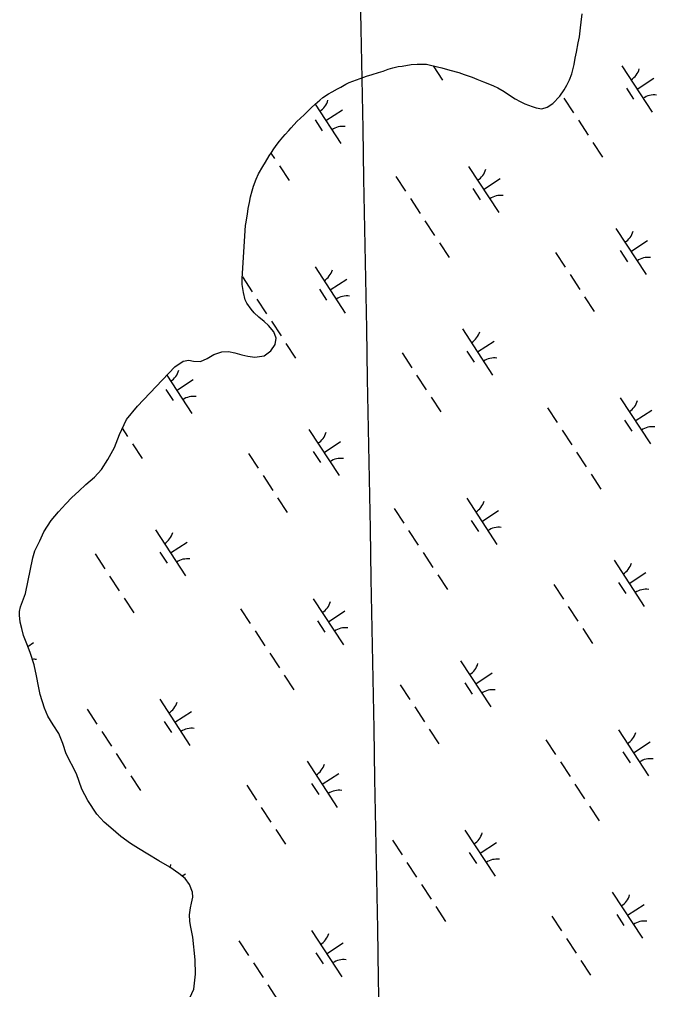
# Model space of a CAD drawing. Extents: x 3945642 to 3966284, y 206476 to 228921.
# Drawn here: x 3951263 to 3951841, y 220097 to 220977 of the extents above; entities that cross this region are included whole.
import ezdxf

# ---------------------------------------------------------------- set-up
doc = ezdxf.new("R2010")
doc.units = 0
doc.layers.add('V-GRID-MAJR', color=7, linetype='Continuous')
doc.layers.add('V-WETL-SWMP', color=7, linetype='Continuous')

msp = doc.modelspace()

# ---------------------------------------------------------------- linework, layer by layer
at = {"layer": 'V-GRID-MAJR'}
msp.add_spline([(3951631.4, 217770.01), (3951621.83, 218291.8), (3951515.4, 224098.86)], degree=3, dxfattribs=at)
at = {"layer": 'V-WETL-SWMP'}
for p, q in [((3951772.3, 220974.58), (3951773.19, 220981.87)), ((3951771.56, 220969.3), (3951772.3, 220974.58)), ((3951770.52, 220961.23), (3951771.56, 220969.3)), ((3951767.96, 220947.26), (3951769.47, 220955.64)), ((3951769.47, 220955.64), (3951770.52, 220961.23)), ((3951766.76, 220941.67), (3951767.96, 220947.26)), ((3951765.71, 220936.08), (3951766.76, 220941.67)), ((3951588.52, 220928.69), (3951592.7, 220929.95)), ((3951592.7, 220929.95), (3951597.34, 220931.68)), ((3951597.34, 220931.68), (3951601.37, 220933.1)), ((3951601.37, 220933.1), (3951606.32, 220934.22)), ((3951606.32, 220934.22), (3951609.89, 220934.55)), ((3951609.89, 220934.55), (3951617.94, 220935.99)), ((3951617.94, 220935.99), (3951623.52, 220936.33)), ((3951623.52, 220936.33), (3951631.89, 220936.23)), ((3951631.89, 220936.23), (3951636.86, 220935.17)), ((3951636.86, 220935.17), (3951645.87, 220932.9)), ((3951637.95, 220934.9), (3951646.49, 220921.87)), ((3951645.87, 220932.9), (3951653.01, 220930.93)), ((3951653.01, 220930.93), (3951661.24, 220928.8)), ((3951763.58, 220927.7), (3951765.71, 220936.08)), ((3951809.18, 220934.7), (3951836.58, 220892.87)), ((3951561.91, 220919.69), (3951568.56, 220922.21)), ((3951568.56, 220922.21), (3951571.96, 220923.47)), ((3951571.96, 220923.47), (3951577.69, 220925.37)), ((3951577.69, 220925.37), (3951582.64, 220926.95)), ((3951582.64, 220926.95), (3951588.52, 220928.69)), ((3951661.24, 220928.8), (3951666.06, 220927.12)), ((3951666.06, 220927.12), (3951673.21, 220924.69)), ((3951673.21, 220924.69), (3951677.71, 220922.7)), ((3951677.71, 220922.7), (3951683.77, 220920.25)), ((3951759.3, 220917.44), (3951761.6, 220922.26)), ((3951761.6, 220922.26), (3951763.58, 220927.7)), ((3951822.88, 220913.79), (3951837.94, 220923.65)), ((3951546.45, 220911.23), (3951551.24, 220913.89)), ((3951551.24, 220913.89), (3951554.18, 220915.62)), ((3951554.18, 220915.62), (3951558.97, 220918.12)), ((3951558.97, 220918.12), (3951561.91, 220919.69)), ((3951683.77, 220920.25), (3951687.5, 220918.88)), ((3951687.5, 220918.88), (3951692.79, 220916.74)), ((3951692.79, 220916.74), (3951696.52, 220914.74)), ((3951696.52, 220914.74), (3951702.43, 220911.52)), ((3951702.43, 220911.52), (3951708.04, 220907.52)), ((3951752.69, 220907.32), (3951756.69, 220912.93)), ((3951756.69, 220912.93), (3951759.3, 220917.44)), ((3951813.14, 220914.58), (3951819.72, 220904.54)), ((3951531.01, 220899.97), (3951535.18, 220903.72)), ((3951535.18, 220903.72), (3951538.11, 220906.22)), ((3951538.11, 220906.22), (3951543.05, 220909.5)), ((3951543.05, 220909.5), (3951546.45, 220911.23)), ((3951708.04, 220907.52), (3951712.4, 220904.76)), ((3951712.4, 220904.76), (3951716.75, 220902.46)), ((3951746.38, 220900.77), (3951752.69, 220907.32)), ((3951756.54, 220905.5), (3951765.31, 220892.12)), ((3951523.3, 220892.49), (3951527.31, 220896.7)), ((3951527.31, 220896.7), (3951531.01, 220899.97)), ((3951530.99, 220899.95), (3951554.37, 220864.26)), ((3951540.67, 220885.18), (3951555.73, 220895.04)), ((3951716.75, 220902.46), (3951721.1, 220900.47)), ((3951721.1, 220900.47), (3951727.63, 220898.03)), ((3951727.63, 220898.03), (3951731.51, 220896.81)), ((3951731.51, 220896.81), (3951736.64, 220895.91)), ((3951736.64, 220895.91), (3951741.28, 220897.33)), ((3951741.28, 220897.33), (3951746.38, 220900.77)), ((3951514.51, 220884.22), (3951517.75, 220887.49)), ((3951517.75, 220887.49), (3951520.99, 220890.46)), ((3951520.99, 220890.46), (3951523.3, 220892.49)), ((3951530.93, 220885.97), (3951537.5, 220875.93)), ((3951769.69, 220885.42), (3951778.46, 220872.04)), ((3951503.88, 220872.53), (3951507.27, 220876.27)), ((3951507.27, 220876.27), (3951509.27, 220878.6)), ((3951509.27, 220878.6), (3951514.51, 220884.22)), ((3951498.65, 220866.45), (3951501.73, 220870.03)), ((3951501.73, 220870.03), (3951503.88, 220872.53)), ((3951491.42, 220856.33), (3951493.57, 220859.44)), ((3951493.57, 220859.44), (3951496.49, 220863.64)), ((3951496.49, 220863.64), (3951498.65, 220866.45)), ((3951782.84, 220865.35), (3951791.61, 220851.96)), ((3951486.04, 220847.46), (3951489.27, 220853.21)), ((3951489.27, 220853.21), (3951491.42, 220856.33)), ((3951490.98, 220855.7), (3951494.2, 220850.79)), ((3951479.75, 220836.88), (3951483.59, 220843.41)), ((3951483.59, 220843.41), (3951486.04, 220847.46)), ((3951498.58, 220844.1), (3951507.35, 220830.72)), ((3951670.04, 220843.55), (3951697.44, 220801.72)), ((3951477.61, 220832.06), (3951479.75, 220836.88)), ((3951604.25, 220834.42), (3951613.02, 220821.04)), ((3951683.74, 220822.64), (3951698.8, 220832.5)), ((3951473.79, 220821.49), (3951475.01, 220825.68)), ((3951475.01, 220825.68), (3951477.61, 220832.06)), ((3951471.53, 220810.93), (3951472.43, 220815.9)), ((3951472.43, 220815.9), (3951473.79, 220821.49)), ((3951674, 220823.43), (3951680.58, 220813.39)), ((3951470.32, 220805.5), (3951471.53, 220810.93)), ((3951617.4, 220814.35), (3951626.17, 220800.96)), ((3951469.13, 220796.81), (3951469.58, 220800.22)), ((3951469.58, 220800.22), (3951470.32, 220805.5)), ((3951464.77, 220741.93), (3951467.78, 220789.98)), ((3951467.78, 220789.98), (3951468.38, 220792.93)), ((3951468.38, 220792.93), (3951469.13, 220796.81)), ((3951630.55, 220794.27), (3951639.32, 220780.89)), ((3951803.63, 220787.32), (3951831.03, 220745.5)), ((3951643.71, 220774.2), (3951652.47, 220760.81)), ((3951817.33, 220766.41), (3951832.39, 220776.27)), ((3951748.94, 220765.48), (3951757.71, 220752.1)), ((3951807.59, 220767.2), (3951814.16, 220757.16)), ((3951530.91, 220752.4), (3951558.31, 220710.57)), ((3951762.09, 220745.41), (3951770.86, 220732.02)), ((3951464.86, 220736.47), (3951464.77, 220741.93)), ((3951466.08, 220729.23), (3951464.86, 220736.47)), ((3951465.11, 220743.27), (3951473.88, 220729.89)), ((3951544.61, 220731.48), (3951559.66, 220741.35)), ((3951467.68, 220722.62), (3951466.08, 220729.23)), ((3951534.86, 220732.27), (3951541.44, 220722.24)), ((3951469.05, 220719.44), (3951467.68, 220722.62)), ((3951472.94, 220713.96), (3951469.05, 220719.44)), ((3951478.26, 220723.2), (3951487.03, 220709.81)), ((3951775.24, 220725.33), (3951784.01, 220711.95)), ((3951475.84, 220710.77), (3951472.94, 220713.96)), ((3951480, 220706.93), (3951475.84, 220710.77)), ((3951484.79, 220702.84), (3951480, 220706.93)), ((3951488.82, 220699.26), (3951484.79, 220702.84)), ((3951491.42, 220703.12), (3951500.18, 220689.74)), ((3951493.47, 220693.39), (3951488.82, 220699.26)), ((3951495.72, 220687.67), (3951493.47, 220693.39)), ((3951664.49, 220696.17), (3951691.89, 220654.35)), ((3951494.91, 220681.97), (3951495.72, 220687.67)), ((3951504.57, 220683.04), (3951513.33, 220669.66)), ((3951678.19, 220675.26), (3951693.25, 220685.12)), ((3951439.04, 220673.1), (3951446.28, 220675.33)), ((3951446.28, 220675.33), (3951452.5, 220675.67)), ((3951452.5, 220675.67), (3951458.33, 220674.61)), ((3951458.33, 220674.61), (3951464.66, 220672.79)), ((3951484.82, 220671.89), (3951490.82, 220676.41)), ((3951490.82, 220676.41), (3951494.91, 220681.97)), ((3951609.8, 220674.33), (3951618.57, 220660.95)), ((3951668.45, 220676.05), (3951675.03, 220666.01)), ((3951403.69, 220661.69), (3951411.47, 220666.96)), ((3951411.47, 220666.96), (3951416.55, 220667.81)), ((3951416.55, 220667.81), (3951420.85, 220666.89)), ((3951420.85, 220666.89), (3951427.19, 220666.46)), ((3951427.19, 220666.46), (3951433.05, 220669.21)), ((3951433.05, 220669.21), (3951439.04, 220673.1)), ((3951464.66, 220672.79), (3951469.98, 220671.36)), ((3951469.98, 220671.36), (3951476.44, 220670.43)), ((3951476.44, 220670.43), (3951484.82, 220671.89)), ((3951369.83, 220626.16), (3951403.69, 220661.69)), ((3951396.45, 220654.09), (3951419.17, 220619.42)), ((3951405.47, 220640.33), (3951420.52, 220650.2)), ((3951622.95, 220654.26), (3951631.72, 220640.87)), ((3951395.72, 220641.12), (3951402.3, 220631.09)), ((3951636.1, 220634.18), (3951644.87, 220620.8)), ((3951807.56, 220633.63), (3951834.96, 220591.8)), ((3951359.97, 220614.05), (3951369.83, 220626.16)), ((3951741.77, 220624.5), (3951750.54, 220611.12)), ((3951821.26, 220612.72), (3951836.32, 220622.58)), ((3951353.53, 220600.52), (3951359.97, 220614.05)), ((3951811.52, 220613.51), (3951818.1, 220603.47)), ((3951356.16, 220606.04), (3951361.04, 220598.59)), ((3951525.35, 220605.02), (3951552.75, 220563.19)), ((3951754.92, 220604.43), (3951763.69, 220591.04)), ((3951349.01, 220588.5), (3951353.53, 220600.52)), ((3951343.22, 220577.63), (3951349.01, 220588.5)), ((3951365.43, 220591.89), (3951374.2, 220578.51)), ((3951539.05, 220584.11), (3951554.11, 220593.97)), ((3951337.45, 220568.67), (3951343.22, 220577.63)), ((3951470.66, 220583.18), (3951479.43, 220569.8)), ((3951529.31, 220584.9), (3951535.89, 220574.86)), ((3951768.07, 220584.35), (3951776.84, 220570.97)), ((3951331.06, 220561.61), (3951337.45, 220568.67)), ((3951323.27, 220555.07), (3951331.06, 220561.61)), ((3951483.81, 220563.11), (3951492.58, 220549.72)), ((3951781.23, 220564.28), (3951789.99, 220550.89)), ((3951316.89, 220548.9), (3951323.27, 220555.07)), ((3951305.01, 220537.57), (3951310.5, 220543.11)), ((3951310.5, 220543.11), (3951316.89, 220548.9)), ((3951496.96, 220543.03), (3951505.73, 220529.65)), ((3951668.43, 220542.48), (3951695.83, 220500.65)), ((3951298.36, 220530.26), (3951305.01, 220537.57)), ((3951602.63, 220533.35), (3951611.4, 220519.97)), ((3951291.58, 220522.32), (3951298.36, 220530.26)), ((3951682.13, 220521.56), (3951697.18, 220531.43)), ((3951285.17, 220512.09), (3951291.58, 220522.32)), ((3951672.38, 220522.36), (3951678.96, 220512.32)), ((3951281.3, 220503.99), (3951285.17, 220512.09)), ((3951386.21, 220513.87), (3951413.61, 220472.04)), ((3951615.78, 220513.28), (3951624.55, 220499.89)), ((3951277.05, 220494.89), (3951281.3, 220503.99)), ((3951399.91, 220492.96), (3951414.97, 220502.82)), ((3951275.1, 220488.44), (3951277.05, 220494.89)), ((3951331.52, 220492.03), (3951340.29, 220478.65)), ((3951390.17, 220493.75), (3951396.75, 220483.71)), ((3951628.94, 220493.2), (3951637.7, 220479.82)), ((3951268.41, 220456.01), (3951275.1, 220488.44)), ((3951802.01, 220486.25), (3951829.41, 220444.43)), ((3951344.67, 220471.95), (3951353.44, 220458.57)), ((3951642.09, 220473.13), (3951650.86, 220459.74)), ((3951815.71, 220465.34), (3951830.77, 220475.2)), ((3951747.32, 220464.41), (3951756.09, 220451.03)), ((3951805.97, 220466.13), (3951812.55, 220456.09)), ((3951263.88, 220444.12), (3951268.41, 220456.01)), ((3951357.83, 220451.88), (3951366.59, 220438.49)), ((3951529.29, 220451.33), (3951556.69, 220409.5)), ((3951262.94, 220436.52), (3951262.96, 220439.81)), ((3951263.65, 220430.17), (3951262.94, 220436.52)), ((3951262.96, 220439.81), (3951263.88, 220444.12)), ((3951463.49, 220442.2), (3951472.26, 220428.82)), ((3951542.99, 220430.41), (3951558.04, 220440.28)), ((3951760.47, 220444.34), (3951769.24, 220430.95)), ((3951265.01, 220424.32), (3951263.65, 220430.17)), ((3951533.25, 220431.2), (3951539.82, 220421.17)), ((3951266.74, 220418.1), (3951265.01, 220424.32)), ((3951476.65, 220422.13), (3951485.41, 220408.74)), ((3951773.62, 220424.26), (3951782.39, 220410.88)), ((3951269.6, 220410.34), (3951266.74, 220418.1)), ((3951272.72, 220402.58), (3951269.6, 220410.34)), ((3951270.48, 220408.16), (3951275.83, 220411.67)), ((3951276.44, 220391.39), (3951272.72, 220402.58)), ((3951489.8, 220402.05), (3951498.56, 220388.67)), ((3951662.87, 220395.1), (3951690.27, 220353.28)), ((3951278.4, 220381.48), (3951276.44, 220391.39)), ((3951676.57, 220374.19), (3951691.63, 220384.05)), ((3951280.37, 220371.95), (3951278.4, 220381.48)), ((3951502.95, 220381.97), (3951511.72, 220368.59)), ((3951666.83, 220374.98), (3951673.41, 220364.94)), ((3951281.83, 220364.58), (3951280.37, 220371.95)), ((3951608.18, 220373.26), (3951616.95, 220359.88)), ((3951285.55, 220352.13), (3951281.83, 220364.58)), ((3951390.15, 220360.17), (3951417.55, 220318.35)), ((3951288.8, 220344.75), (3951285.55, 220352.13)), ((3951324.35, 220351.05), (3951333.12, 220337.67)), ((3951403.85, 220339.26), (3951418.9, 220349.13)), ((3951621.33, 220353.19), (3951630.1, 220339.8)), ((3951293.56, 220337.1), (3951288.8, 220344.75)), ((3951394.11, 220340.05), (3951400.68, 220330.02)), ((3951298.58, 220329.08), (3951293.56, 220337.1)), ((3951337.51, 220330.97), (3951346.27, 220317.59)), ((3951634.48, 220333.11), (3951643.25, 220319.73)), ((3951805.95, 220332.56), (3951833.35, 220290.73)), ((3951302.32, 220319.92), (3951298.58, 220329.08)), ((3951740.15, 220323.43), (3951748.92, 220310.05)), ((3951305.3, 220310.76), (3951302.32, 220319.92)), ((3951819.65, 220311.65), (3951834.7, 220321.51)), ((3951314.56, 220292.43), (3951305.3, 220310.76)), ((3951350.66, 220310.9), (3951359.43, 220297.51)), ((3951809.9, 220312.44), (3951816.48, 220302.4)), ((3951523.73, 220303.95), (3951551.13, 220262.12)), ((3951753.3, 220303.36), (3951762.07, 220289.97)), ((3951319.53, 220278.69), (3951314.56, 220292.43)), ((3951363.81, 220290.82), (3951372.58, 220277.44)), ((3951537.43, 220283.04), (3951552.49, 220292.9)), ((3951324.91, 220268.25), (3951319.53, 220278.69)), ((3951469.04, 220282.11), (3951477.81, 220268.73)), ((3951527.69, 220283.83), (3951534.27, 220273.79)), ((3951766.46, 220283.28), (3951775.22, 220269.9)), ((3951333.07, 220255.89), (3951324.91, 220268.25)), ((3951482.19, 220262.03), (3951490.96, 220248.65)), ((3951779.61, 220263.21), (3951788.38, 220249.82)), ((3951339.74, 220248.74), (3951333.07, 220255.89)), ((3951345.92, 220243.5), (3951339.74, 220248.74)), ((3951354.74, 220235.7), (3951345.92, 220243.5)), ((3951363.71, 220229.42), (3951354.74, 220235.7)), ((3951495.35, 220241.96), (3951504.11, 220228.58)), ((3951666.81, 220241.41), (3951694.21, 220199.58)), ((3951371.03, 220224.67), (3951363.71, 220229.42)), ((3951601.01, 220232.28), (3951609.78, 220218.9)), ((3951680.51, 220220.49), (3951695.56, 220230.36)), ((3951379.37, 220219.79), (3951371.03, 220224.67)), ((3951389.34, 220213.63), (3951379.37, 220219.79)), ((3951670.77, 220221.29), (3951677.34, 220211.25)), ((3951399.2, 220207.73), (3951389.34, 220213.63)), ((3951407.4, 220202.21), (3951399.2, 220207.73)), ((3951614.17, 220212.21), (3951622.93, 220198.82)), ((3951413.2, 220197.73), (3951407.4, 220202.21)), ((3951410.46, 220199.85), (3951413.35, 220201.75)), ((3951417.22, 220192.25), (3951413.2, 220197.73)), ((3951419.96, 220185.25), (3951417.22, 220192.25)), ((3951627.32, 220192.13), (3951636.09, 220178.75)), ((3951420.19, 220180.56), (3951419.96, 220185.25)), ((3951800.39, 220185.18), (3951827.79, 220143.36)), ((3951418.09, 220170.93), (3951419.01, 220175.24)), ((3951419.01, 220175.24), (3951420.19, 220180.56)), ((3951814.09, 220164.27), (3951829.15, 220174.13)), ((3951417.15, 220164.47), (3951418.09, 220170.93)), ((3951417.49, 220158.76), (3951417.15, 220164.47)), ((3951640.47, 220172.06), (3951649.24, 220158.67)), ((3951745.7, 220163.34), (3951754.47, 220149.96)), ((3951804.35, 220165.06), (3951810.93, 220155.02)), ((3951418.1, 220154.82), (3951417.49, 220158.76)), ((3951420.18, 220144.41), (3951418.1, 220154.82)), ((3951527.67, 220150.26), (3951555.07, 220108.43)), ((3951422.19, 220123.72), (3951420.18, 220144.41)), ((3951461.88, 220141.13), (3951470.64, 220127.75)), ((3951541.37, 220129.34), (3951556.43, 220139.21)), ((3951758.85, 220143.27), (3951767.62, 220129.88)), ((3951531.63, 220130.13), (3951538.2, 220120.1)), ((3951422.48, 220110.65), (3951422.19, 220123.72)), ((3951475.03, 220121.06), (3951483.79, 220107.67)), ((3951772, 220123.19), (3951780.77, 220109.81)), ((3951421.12, 220097.21), (3951422.48, 220110.65)), ((3951417.38, 220089.38), (3951421.12, 220097.21)), ((3951488.18, 220100.98), (3951496.95, 220087.6))]:
    msp.add_line(p, q, dxfattribs=at)
for centre, start, end in [((3951807.95, 220937.02), 302.45745, 344.00111), ((3951525.73, 220908.41), 302.45745, 344.00111), ((3951838.22, 220890.81), 82.45745, 124.00111), ((3951556.01, 220862.2), 82.45745, 124.00111), ((3951668.81, 220845.87), 302.45745, 344.00111), ((3951699.08, 220799.66), 82.45745, 124.00111), ((3951802.39, 220789.64), 302.45745, 344.00111), ((3951832.66, 220743.43), 82.45745, 124.00111), ((3951529.67, 220754.72), 302.45745, 344.00111), ((3951559.94, 220708.51), 82.45745, 124.00111), ((3951663.25, 220698.49), 302.45745, 344.00111), ((3951693.53, 220652.28), 82.45745, 124.00111), ((3951390.53, 220663.57), 302.45745, 344.00111), ((3951420.8, 220617.36), 82.45745, 124.00111), ((3951806.33, 220635.95), 302.45745, 344.00111), ((3951836.6, 220589.74), 82.45745, 124.00111), ((3951524.11, 220607.34), 302.45745, 344.00111), ((3951554.39, 220561.13), 82.45745, 124.00111), ((3951667.19, 220544.8), 302.45745, 344.00111), ((3951697.46, 220498.59), 82.45745, 124.00111), ((3951384.98, 220516.19), 302.45745, 344.00111), ((3951415.25, 220469.98), 82.45745, 124.00111), ((3951800.77, 220488.57), 302.45745, 344.00111), ((3951831.05, 220442.36), 82.45745, 124.00111), ((3951528.05, 220453.65), 302.45745, 344.00111), ((3951558.32, 220407.44), 82.45745, 124.00111), ((3951276.11, 220378.83), 82.45745, 94.34498), ((3951661.63, 220397.42), 302.45745, 344.00111), ((3951691.91, 220351.21), 82.45745, 124.00111), ((3951388.91, 220362.5), 302.45745, 344.00111), ((3951419.18, 220316.29), 82.45745, 124.00111), ((3951804.71, 220334.88), 302.45745, 344.00111), ((3951834.98, 220288.67), 82.45745, 124.00111), ((3951522.5, 220306.27), 302.45745, 344.00111), ((3951552.77, 220260.06), 82.45745, 124.00111), ((3951665.57, 220243.73), 302.45745, 344.00111), ((3951383.36, 220215.12), 334.9042, 344.00111), ((3951695.84, 220197.52), 82.45745, 124.00111), ((3951799.16, 220187.5), 302.45745, 344.00111), ((3951829.43, 220141.29), 82.45745, 124.00111), ((3951526.43, 220152.58), 302.45745, 344.00111), ((3951556.7, 220106.37), 82.45745, 124.00111)]:
    msp.add_arc(centre, 17.62, start, end, dxfattribs=at)

doc.saveas('drawing.dxf')
